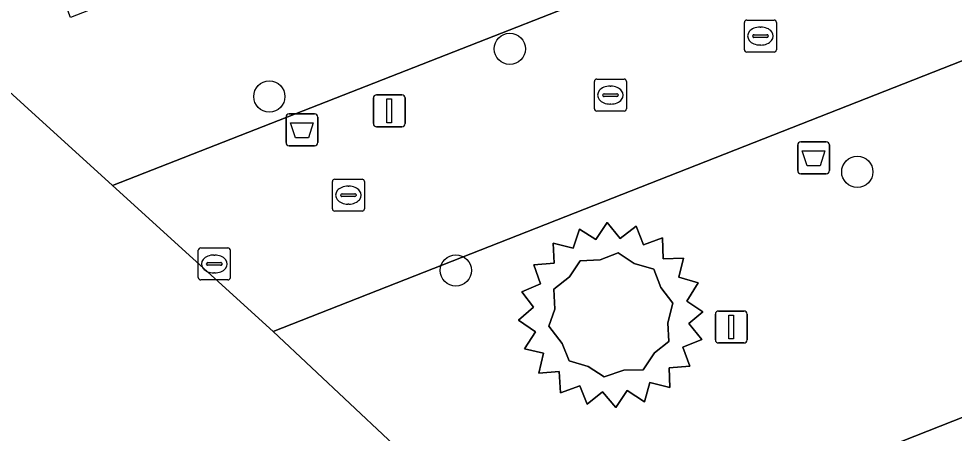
# Model space of a CAD drawing. Extents: x 160377 to 161131, y 383938 to 384853.
# Drawn here: x 160899.79 to 160929.04, y 384628.88 to 384641.84 of the extents above; entities that cross this region are included whole.
import ezdxf

# ---------------------------------------------------------------- set-up
doc = ezdxf.new("R2010")
doc.units = 0
for name, color, linetype in [('IMGEO_Afvalbak', 7, 'Continuous'), ('IMGEO_Boom', 7, 'Continuous'), ('IMGEO_Kolk', 7, 'Continuous'), ('IMGEO_Lichtmast', 7, 'Continuous'), ('IMGEO_Rijbaan_lokaal_open', 7, 'Continuous'), ('IMGEO_Terreindeel_gesloten', 7, 'Continuous'), ('IMGEO_Terreindeel_open', 7, 'Continuous'), ('IMGEO_Voetpad_open', 7, 'Continuous')]:
    doc.layers.add(name, color=color, linetype=linetype)

msp = doc.modelspace()

# ---------------------------------------------------------------- linework, layer by layer
at = {"layer": 'IMGEO_Afvalbak'}
for p, q in [((160908.149, 384637.965), (160908.149, 384638.765)), ((160908.149, 384638.765), (160908.149, 384637.965)), ((160908.249, 384638.865), (160909.039, 384638.865)), ((160909.039, 384638.865), (160908.249, 384638.865)), ((160909.139, 384638.765), (160909.139, 384637.965)), ((160909.139, 384637.965), (160909.139, 384638.765)), ((160909.039, 384637.865), (160908.249, 384637.865)), ((160908.249, 384637.865), (160909.039, 384637.865)), ((160924.144, 384637.09), (160924.144, 384637.89)), ((160924.144, 384637.89), (160924.144, 384637.09)), ((160924.244, 384637.99), (160925.034, 384637.99)), ((160925.034, 384637.99), (160924.244, 384637.99)), ((160925.134, 384637.89), (160925.134, 384637.09)), ((160925.134, 384637.09), (160925.134, 384637.89)), ((160925.034, 384636.99), (160924.244, 384636.99)), ((160924.244, 384636.99), (160925.034, 384636.99))]:
    msp.add_line(p, q, dxfattribs=at)
for points in [[(160908.292, 384638.579), (160908.996, 384638.579), (160908.847, 384638.109), (160908.441, 384638.109), (160908.292, 384638.579)], [(160924.287, 384637.704), (160924.991, 384637.704), (160924.842, 384637.234), (160924.436, 384637.234), (160924.287, 384637.704)]]:
    msp.add_lwpolyline(points, dxfattribs=at)
for centre, start, end in [((160908.249, 384638.765), 90, 180), ((160908.249, 384638.765), 90, 180), ((160909.039, 384638.765), 0, 90), ((160909.039, 384638.765), 360, 90), ((160908.249, 384637.965), 180, 270), ((160908.249, 384637.965), 180, 270), ((160909.039, 384637.965), 270, 0), ((160909.039, 384637.965), 270, 0), ((160924.244, 384637.89), 90, 180), ((160924.244, 384637.89), 90, 180), ((160925.034, 384637.89), 0, 90), ((160925.034, 384637.89), 360, 90), ((160924.244, 384637.09), 180, 270), ((160924.244, 384637.09), 180, 270), ((160925.034, 384637.09), 270, 0), ((160925.034, 384637.09), 270, 0)]:
    msp.add_arc(centre, 0.1, start, end, dxfattribs=at)
at = {"layer": 'IMGEO_Boom'}
for centre in [(160915.144, 384640.896), (160907.627, 384639.404), (160926.007, 384637.049), (160913.457, 384633.969)]:
    msp.add_circle(centre, 0.489, dxfattribs=at)
at = {"layer": 'IMGEO_Kolk'}
for p, q in [((160922.478, 384640.87), (160922.478, 384641.722)), ((160922.553, 384641.796), (160923.405, 384641.796)), ((160923.479, 384641.722), (160923.479, 384640.87)), ((160922.966, 384641.576), (160922.991, 384641.576)), ((160922.737, 384641.29), (160922.737, 384641.302)), ((160923.175, 384641.253), (160922.777, 384641.253)), ((160922.78, 384641.339), (160923.178, 384641.339)), ((160923.221, 384641.302), (160923.221, 384641.29)), ((160923.405, 384640.796), (160922.553, 384640.796)), ((160922.989, 384641.016), (160922.964, 384641.016)), ((160917.865, 384639.95), (160918.717, 384639.95)), ((160917.79, 384639.024), (160917.79, 384639.876)), ((160918.278, 384639.73), (160918.303, 384639.73)), ((160918.791, 384639.876), (160918.791, 384639.024)), ((160918.049, 384639.444), (160918.049, 384639.456)), ((160918.487, 384639.407), (160918.089, 384639.407)), ((160918.092, 384639.493), (160918.49, 384639.493)), ((160918.533, 384639.456), (160918.533, 384639.444)), ((160918.301, 384639.17), (160918.276, 384639.17)), ((160918.717, 384638.95), (160917.865, 384638.95)), ((160909.599, 384635.896), (160909.599, 384636.748)), ((160909.674, 384636.822), (160910.526, 384636.822)), ((160910.6, 384636.748), (160910.6, 384635.896)), ((160910.087, 384636.602), (160910.112, 384636.602)), ((160909.858, 384636.316), (160909.858, 384636.328)), ((160910.296, 384636.279), (160909.898, 384636.279)), ((160909.901, 384636.365), (160910.299, 384636.365)), ((160910.342, 384636.328), (160910.342, 384636.316)), ((160910.526, 384635.822), (160909.674, 384635.822)), ((160910.11, 384636.042), (160910.085, 384636.042)), ((160905.482, 384634.671), (160906.334, 384634.671)), ((160905.407, 384633.745), (160905.407, 384634.597)), ((160905.895, 384634.451), (160905.92, 384634.451)), ((160906.408, 384634.597), (160906.408, 384633.745)), ((160905.666, 384634.165), (160905.666, 384634.177)), ((160906.104, 384634.128), (160905.706, 384634.128)), ((160905.709, 384634.214), (160906.107, 384634.214)), ((160906.15, 384634.177), (160906.15, 384634.165)), ((160905.918, 384633.891), (160905.893, 384633.891)), ((160906.334, 384633.671), (160905.482, 384633.671))]:
    msp.add_line(p, q, dxfattribs=at)
for points in [[(160922.478, 384640.87), (160922.478, 384641.722)], [(160922.553, 384641.796), (160923.405, 384641.796)], [(160923.479, 384641.722), (160923.479, 384640.87)], [(160923.405, 384640.796), (160922.553, 384640.796)], [(160917.865, 384639.95), (160918.717, 384639.95)], [(160917.79, 384639.024), (160917.79, 384639.876)], [(160918.791, 384639.876), (160918.791, 384639.024)], [(160918.717, 384638.95), (160917.865, 384638.95)], [(160909.599, 384635.896), (160909.599, 384636.748)], [(160909.674, 384636.822), (160910.526, 384636.822)], [(160910.6, 384636.748), (160910.6, 384635.896)], [(160910.526, 384635.822), (160909.674, 384635.822)], [(160905.482, 384634.671), (160906.334, 384634.671)], [(160905.407, 384633.745), (160905.407, 384634.597)], [(160906.408, 384634.597), (160906.408, 384633.745)], [(160906.334, 384633.671), (160905.482, 384633.671)]]:
    msp.add_lwpolyline(points, dxfattribs=at)
for centre, radius, start, end in [((160922.555, 384641.72), 0.0765, 91.552, 178.448), ((160922.555, 384641.72), 0.0765, 91.552, 178.448), ((160923.403, 384641.72), 0.0765, 1.552, 88.448), ((160923.403, 384641.72), 0.0765, 1.552, 88.448), ((160922.777, 384641.299), 0.0403, 85.8775, 175.7526), ((160922.774, 384641.289), 0.0366, 178.938, 274.7102), ((160923.178, 384641.296), 0.043, 264.8664, 352.4533), ((160923.182, 384641.301), 0.0386, 1.7309, 96.639), ((160922.555, 384640.872), 0.0765, 181.552, 268.448), ((160922.555, 384640.872), 0.0765, 181.552, 268.448), ((160923.403, 384640.872), 0.0765, 271.552, 358.448), ((160923.403, 384640.872), 0.0765, 271.552, 358.448), ((160917.867, 384639.874), 0.0765, 91.552, 178.448), ((160917.867, 384639.874), 0.0765, 91.552, 178.448), ((160918.715, 384639.874), 0.0765, 1.552, 88.448), ((160918.715, 384639.874), 0.0765, 1.552, 88.448), ((160918.089, 384639.453), 0.0403, 85.8775, 175.7526), ((160918.086, 384639.443), 0.0366, 178.938, 274.7102), ((160918.49, 384639.45), 0.043, 264.8664, 352.4533), ((160918.494, 384639.455), 0.0386, 1.7309, 96.639), ((160917.867, 384639.026), 0.0765, 181.552, 268.448), ((160917.867, 384639.026), 0.0765, 181.552, 268.448), ((160918.715, 384639.026), 0.0765, 271.552, 358.448), ((160918.715, 384639.026), 0.0765, 271.552, 358.448), ((160909.676, 384636.746), 0.0765, 91.552, 178.448), ((160909.676, 384636.746), 0.0765, 91.552, 178.448), ((160910.524, 384636.746), 0.0765, 1.552, 88.448), ((160910.524, 384636.746), 0.0765, 1.552, 88.448), ((160909.898, 384636.325), 0.0403, 85.8775, 175.7526), ((160909.895, 384636.315), 0.0366, 178.938, 274.7102), ((160910.299, 384636.322), 0.043, 264.8664, 352.4533), ((160910.303, 384636.327), 0.0386, 1.7309, 96.639), ((160909.676, 384635.898), 0.0765, 181.552, 268.448), ((160909.676, 384635.898), 0.0765, 181.552, 268.448), ((160910.524, 384635.898), 0.0765, 271.552, 358.448), ((160910.524, 384635.898), 0.0765, 271.552, 358.448), ((160905.484, 384634.595), 0.0765, 91.552, 178.448), ((160905.484, 384634.595), 0.0765, 91.552, 178.448), ((160906.332, 384634.595), 0.0765, 1.552, 88.448), ((160906.332, 384634.595), 0.0765, 1.552, 88.448), ((160905.706, 384634.174), 0.0403, 85.8775, 175.7526), ((160905.703, 384634.164), 0.0366, 178.938, 274.7102), ((160906.107, 384634.171), 0.043, 264.8664, 352.4533), ((160906.111, 384634.176), 0.0386, 1.7309, 96.639), ((160905.484, 384633.747), 0.0765, 181.552, 268.448), ((160905.484, 384633.747), 0.0765, 181.552, 268.448), ((160906.332, 384633.747), 0.0765, 271.552, 358.448), ((160906.332, 384633.747), 0.0765, 271.552, 358.448)]:
    msp.add_arc(centre, radius, start, end, dxfattribs=at)
for centre, major_axis, ratio, start_param, end_param in [((160922.965, 384641.296), (-0.387, 0.002), 0.722429, 4.712389, 7.853982), ((160922.99, 384641.296), (-0.39, 0.002), 0.717154, 1.570796, 4.712389), ((160918.277, 384639.45), (-0.387, 0.002), 0.722429, 4.712389, 7.853982), ((160918.302, 384639.45), (-0.39, 0.002), 0.717154, 1.570796, 4.712389), ((160910.086, 384636.322), (-0.387, 0.002), 0.722429, 4.712389, 7.853982), ((160910.111, 384636.322), (-0.39, 0.002), 0.717154, 1.570796, 4.712389), ((160905.894, 384634.171), (-0.387, 0.002), 0.722429, 4.712389, 7.853982), ((160905.919, 384634.171), (-0.39, 0.002), 0.717154, 1.570796, 4.712389)]:
    msp.add_ellipse(centre, major_axis=major_axis, ratio=ratio, start_param=start_param, end_param=end_param, dxfattribs=at)
at = {"layer": 'IMGEO_Lichtmast'}
for p, q in [((160910.88, 384638.56), (160910.88, 384639.36)), ((160910.88, 384639.36), (160910.88, 384638.56)), ((160910.98, 384639.46), (160911.77, 384639.46)), ((160911.77, 384639.46), (160910.98, 384639.46)), ((160911.87, 384639.36), (160911.87, 384638.56)), ((160911.87, 384638.56), (160911.87, 384639.36)), ((160911.77, 384638.46), (160910.98, 384638.46)), ((160910.98, 384638.46), (160911.77, 384638.46)), ((160921.571, 384631.8), (160921.571, 384632.6)), ((160921.571, 384632.6), (160921.571, 384631.8)), ((160921.671, 384632.7), (160922.461, 384632.7)), ((160922.461, 384632.7), (160921.671, 384632.7)), ((160922.561, 384632.6), (160922.561, 384631.8)), ((160922.561, 384631.8), (160922.561, 384632.6)), ((160922.461, 384631.7), (160921.671, 384631.7)), ((160921.671, 384631.7), (160922.461, 384631.7))]:
    msp.add_line(p, q, dxfattribs=at)
for points in [[(160911.3, 384639.335), (160911.45, 384639.335), (160911.45, 384638.585), (160911.3, 384638.585), (160911.3, 384639.335)], [(160921.991, 384632.575), (160922.141, 384632.575), (160922.141, 384631.825), (160921.991, 384631.825), (160921.991, 384632.575)]]:
    msp.add_lwpolyline(points, dxfattribs=at)
for centre, start, end in [((160910.98, 384639.36), 90, 180), ((160910.98, 384639.36), 90, 180), ((160911.77, 384639.36), 0, 90), ((160911.77, 384639.36), 360, 90), ((160910.98, 384638.56), 180, 270), ((160910.98, 384638.56), 180, 270), ((160911.77, 384638.56), 270, 0), ((160911.77, 384638.56), 270, 0), ((160921.671, 384632.6), 90, 180), ((160921.671, 384632.6), 90, 180), ((160922.461, 384632.6), 0, 90), ((160922.461, 384632.6), 360, 90), ((160921.671, 384631.8), 180, 270), ((160921.671, 384631.8), 180, 270), ((160922.461, 384631.8), 270, 0), ((160922.461, 384631.8), 270, 0)]:
    msp.add_arc(centre, 0.1, start, end, dxfattribs=at)
at = {"layer": 'IMGEO_Rijbaan_lokaal_open'}
msp.add_lwpolyline([(160940.359, 384600.723), (160920.946, 384619.549), (160916.135, 384624.185), (160907.749, 384632.06), (160902.728, 384636.626), (160894.548, 384644.064), (160889.486, 384648.665), (160881.003, 384655.951)], dxfattribs=at)
msp.add_lwpolyline([(160928.531, 384646.743), (160902.728, 384636.626), (160907.749, 384632.06), (160930.709, 384641.081)], close=True, dxfattribs=at)
at = {"layer": 'IMGEO_Terreindeel_gesloten'}
for points in [[(160921.035, 384633.577), (160920.425, 384633.757), (160920.57, 384634.352), (160919.934, 384634.336), (160919.914, 384634.986), (160919.327, 384634.77), (160919.096, 384635.351), (160918.59, 384634.965), (160918.189, 384635.464), (160917.833, 384634.932), (160917.323, 384635.256), (160917.123, 384634.668), (160916.496, 384634.824), (160916.531, 384634.191), (160915.893, 384634.143), (160916.1, 384633.553), (160915.519, 384633.299), (160915.888, 384632.816), (160915.42, 384632.412), (160915.947, 384632.054), (160915.605, 384631.516), (160916.198, 384631.377), (160916.055, 384630.759), (160916.686, 384630.808), (160916.731, 384630.139), (160917.329, 384630.364), (160917.563, 384629.79), (160918.04, 384630.169), (160918.462, 384629.681), (160918.813, 384630.214), (160919.352, 384629.859), (160919.519, 384630.464), (160920.146, 384630.312), (160920.122, 384630.926), (160920.768, 384630.979), (160920.549, 384631.57), (160921.145, 384631.814), (160920.736, 384632.305), (160921.182, 384632.672), (160920.679, 384633.01)], [(160920.243, 384632.946), (160920.08, 384632.331), (160920.118, 384631.749), (160919.666, 384631.396), (160919.312, 384630.857), (160918.709, 384630.846), (160918.098, 384630.641), (160917.594, 384630.967), (160917.001, 384631.14), (160916.786, 384631.685), (160916.368, 384632.225), (160916.551, 384632.755), (160916.516, 384633.388), (160917.006, 384633.764), (160917.346, 384634.27), (160917.964, 384634.3), (160918.533, 384634.519), (160919.031, 384634.19), (160919.646, 384634.01), (160919.862, 384633.43)]]:
    msp.add_lwpolyline(points, close=True, dxfattribs=at)
at = {"layer": 'IMGEO_Terreindeel_open'}
msp.add_lwpolyline([(160916.368, 384632.225), (160916.786, 384631.685), (160917.001, 384631.14), (160917.594, 384630.967), (160918.098, 384630.641), (160918.709, 384630.846), (160919.312, 384630.857), (160919.666, 384631.396), (160920.118, 384631.749), (160920.08, 384632.331), (160920.243, 384632.946), (160919.862, 384633.43), (160919.646, 384634.01), (160919.031, 384634.19), (160918.533, 384634.519), (160917.964, 384634.3), (160917.346, 384634.27), (160917.006, 384633.764), (160916.516, 384633.388), (160916.551, 384632.755)], close=True, dxfattribs=at)
at = {"layer": 'IMGEO_Voetpad_open'}
for points in [[(160919.235, 384670.908), (160914.149, 384668.925), (160919.543, 384654.902), (160915.8, 384653.422), (160916.154, 384652.506), (160913.833, 384651.602), (160915.409, 384647.403), (160910.85, 384645.553), (160901.409, 384641.88), (160899.802, 384646.159), (160894.548, 384644.064), (160902.728, 384636.626), (160928.531, 384646.743)], [(160930.709, 384641.081), (160907.749, 384632.06), (160916.135, 384624.185), (160934.433, 384631.398)], [(160918.04, 384630.169), (160917.563, 384629.79), (160917.329, 384630.364), (160916.731, 384630.139), (160916.686, 384630.808), (160916.055, 384630.759), (160916.198, 384631.377), (160915.605, 384631.516), (160915.947, 384632.054), (160915.42, 384632.412), (160915.888, 384632.816), (160915.519, 384633.299), (160916.1, 384633.553), (160915.893, 384634.143), (160916.531, 384634.191), (160916.496, 384634.824), (160917.123, 384634.668), (160917.323, 384635.256), (160917.833, 384634.932), (160918.189, 384635.464), (160918.59, 384634.965), (160919.096, 384635.351), (160919.327, 384634.77), (160919.914, 384634.986), (160919.934, 384634.336), (160920.57, 384634.352), (160920.425, 384633.757), (160921.035, 384633.577), (160920.679, 384633.01), (160921.182, 384632.672), (160920.736, 384632.305), (160921.145, 384631.814), (160920.549, 384631.57), (160920.768, 384630.979), (160920.122, 384630.926), (160920.146, 384630.312), (160919.519, 384630.464), (160919.352, 384629.859), (160918.813, 384630.214), (160918.462, 384629.681)], [(160934.433, 384631.398), (160916.135, 384624.185), (160920.946, 384619.549), (160932.678, 384624.191), (160932.157, 384625.55), (160935.041, 384626.688), (160935.555, 384625.348), (160936.599, 384625.768)]]:
    msp.add_lwpolyline(points, close=True, dxfattribs=at)

doc.saveas('drawing.dxf')
